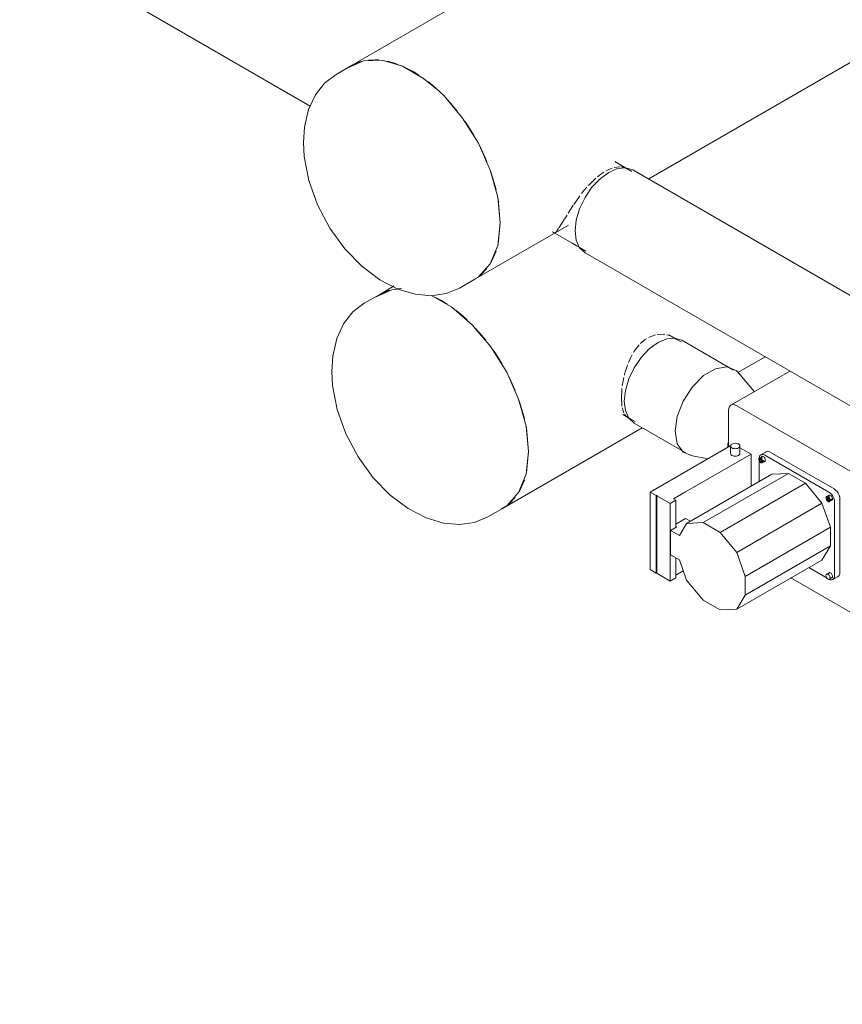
# Model space of a CAD drawing. Header units: metres. Extents: x -54598 to 1827199, y -329446 to -256744.
# Tile 378 of 474: x 222651 to 224072, y -303291 to -301591. Entities that reach past the tile are written whole.
import ezdxf

# ---------------------------------------------------------------- set-up
doc = ezdxf.new("R2010")
doc.units = ezdxf.units.M
doc.layers.add('M-EQPM', color=7, linetype='Continuous', lineweight=20)
doc.layers.add('P-PIPE', color=7, linetype='Continuous', lineweight=20)
doc.styles.add('ISO_1.0', font='isocpeur.ttf')

# ---------------------------------------------------------------- blocks, each defined once
blk = doc.blocks.new('ADSK_СтальСварка_Заглушка_ГОСТ17379-2001 - Исполнение 2-669850-AKS44')
at = {"layer": 'P-PIPE', "color": 1}
for p, q in [((-16376.9, -11424.9), (-16403.4, -11440.3)), ((-16190.4, -11809.2), (-16163.9, -11793.9)), ((-16166, -11795), (-16158, -11790.1))]:
    blk.add_line(p, q, dxfattribs=at)
for points in [[(-16226, -11468.9, 0), (-16252.3, -11447.2, 0), (-16288.6, -11426.3, 0), (-16323.8, -11416, 0), (-16356, -11416.9, 0), (-16383.2, -11429, 0)], [(-16403.4, -11440.3, 0), (-16423.2, -11455.3, 0), (-16439.1, -11475.7, 0), (-16451, -11501.1, 0), (-16458, -11531.5, 0), (-16459.8, -11557.9, 0)], [(-16119.8, -11696.4, 0), (-16124.2, -11652.2, 0), (-16137.1, -11605.6, 0), (-16157.7, -11559.2, 0), (-16184.9, -11515.7, 0), (-16217, -11477.6, 0), (-16224.9, -11470, 0)], [(-16190.4, -11809.2, 0), (-16213.4, -11818.7, 0), (-16239, -11822.4, 0), (-16266.9, -11819.9, 0), (-16296.8, -11810.8, 0), (-16327.8, -11794.7, 0), (-16358.8, -11771.5, 0), (-16388.1, -11741.4, 0), (-16414.3, -11705.5, 0), (-16435.5, -11665.6, 0), (-16450.5, -11623.7, 0), (-16458.4, -11582.3, 0), (-16459.8, -11557.9, 0)], [(-16157.7, -11789.8, 0), (-16137.1, -11767.2, 0), (-16124.2, -11735.5, 0), (-16119.8, -11696.4, 0)]]:
    blk.add_polyline3d(points, dxfattribs=at)
blk = doc.blocks.new('ADSK_СтальСварка_Заглушка_ГОСТ17379-2001 - Исполнение 2-V338-AKS44')
at = {"layer": 'P-PIPE', "color": 5}
for p, q in [((-16328.1, -11820), (-16354.6, -11835.3)), ((-16141.6, -12204.3), (-16115.1, -12189))]:
    blk.add_line(p, q, dxfattribs=at)
for points in [[(-16290.5, -11810.1, 0), (-16307.1, -11812, 0), (-16334.3, -11824.1, 0)], [(-16071, -12091.5, 0), (-16075.3, -12047.3, 0), (-16088.2, -12000.7, 0), (-16108.8, -11954.3, 0), (-16136, -11910.8, 0), (-16168.2, -11872.7, 0), (-16203.4, -11842.3, 0), (-16238.4, -11822, 0)], [(-16354.6, -11835.3, 0), (-16374.3, -11850.4, 0), (-16390.3, -11870.8, 0), (-16402.1, -11896.2, 0), (-16409.2, -11926.6, 0), (-16410.9, -11952.9, 0)], [(-16141.6, -12204.3, 0), (-16164.5, -12213.8, 0), (-16190.1, -12217.5, 0), (-16218.1, -12215, 0), (-16248, -12205.9, 0), (-16279, -12189.8, 0), (-16309.9, -12166.6, 0), (-16339.3, -12136.5, 0), (-16365.4, -12100.6, 0), (-16386.7, -12060.6, 0), (-16401.6, -12018.7, 0), (-16409.6, -11977.4, 0), (-16410.9, -11952.9, 0)], [(-16117.2, -12190.1, 0), (-16108.8, -12184.9, 0), (-16088.2, -12162.3, 0), (-16075.3, -12130.5, 0), (-16071, -12091.5, 0)]]:
    blk.add_polyline3d(points, dxfattribs=at)
blk = doc.blocks.new('TOP S - TOP-S 80_20 DM PN10_400-V398-AKS44')
at = {"layer": 'M-EQPM'}
for p, q in [((-15619.7, -11952.4), (-15721.7, -12011.2)), ((-15485.4, -12142.9), (-15711.7, -12012.2)), ((-15725.8, -12020.4), (-15725.8, -12083.3)), ((-15721.9, -12081), (-15860.9, -12161.2)), ((-15727.2, -12077.9), (-15726, -12074.4)), ((-15727.2, -12084.1), (-15727.2, -12077.9)), ((-15727.2, -12077.9), (-15725.8, -12078.7)), ((-15722.2, -12081.8), (-15722.2, -12094.8)), ((-15707.8, -12076.6), (-15708.3, -12077.9)), ((-15706.2, -12094.8), (-15706.2, -12081.8)), ((-15799.8, -12161.1), (-15686.9, -12095.9)), ((-15686.9, -12095.9), (-15706.3, -12084.8)), ((-15686.9, -12095.9), (-15686.9, -12151.1)), ((-15668.2, -12099.8), (-15672.5, -12102.2)), ((-15660.7, -12091.6), (-15669.9, -12096.9)), ((-15552.6, -12161.2), (-15662.9, -12097.6)), ((-15653.7, -12092.2), (-15543.4, -12155.9)), ((-15672.8, -12103.3), (-15672.8, -12142.9)), ((-15671.8, -12106.6), (-15671.7, -12104.3)), ((-15667.9, -12104.4), (-15671.8, -12106.6)), ((-15670, -12108.9), (-15671.8, -12106.6)), ((-15671.7, -12104.3), (-15667.5, -12101.9)), ((-15671.7, -12104.3), (-15669.9, -12104.2)), ((-15670, -12108.9), (-15666.9, -12107.1)), ((-15668.2, -12108.8), (-15670, -12108.9)), ((-15669.9, -12104.2), (-15668.7, -12103.5)), ((-15669.9, -12104.2), (-15668.2, -12106.4)), ((-15668.2, -12106.4), (-15667.7, -12106.2)), ((-15668.2, -12108.8), (-15664, -12106.3)), ((-15668.2, -12106.4), (-15668.2, -12108.8)), ((-15667.5, -12110.9), (-15663.2, -12108.4)), ((-15798.2, -12215.3), (-15651.1, -12130.4)), ((-15769.4, -12214), (-15622.3, -12129.1)), ((-15651.1, -12130.4), (-15622.3, -12129.1)), ((-15622.3, -12129.1), (-15593.1, -12146)), ((-15324.2, -12123), (-15324.2, -12162.7)), ((-15740.2, -12230.9), (-15593.1, -12146)), ((-15593.1, -12146), (-15564.4, -12180.5)), ((-15336.4, -12150.2), (-15347.7, -12143.6)), ((-15860.9, -12161.2), (-15850.5, -12167.2)), ((-15860.9, -12161.2), (-15860.9, -12295.1)), ((-15850.5, -12167.2), (-15849.8, -12166.8)), ((-15850.5, -12167.2), (-15850.5, -12301.1)), ((-15849.8, -12166.8), (-15849.1, -12167.2)), ((-15849.1, -12167.2), (-15849.8, -12167.6)), ((-15849.8, -12167.6), (-15826.4, -12181.2)), ((-15849.8, -12167.6), (-15849.8, -12301.5)), ((-15820.6, -12173.1), (-15799.8, -12161.1)), ((-15552.3, -12166.7), (-15556.5, -12169.2)), ((-15471.3, -12378), (-15471.3, -12167.4)), ((-15322.8, -12203.5), (-15322.8, -12164.4)), ((-15826.4, -12181.2), (-15816.5, -12175.5)), ((-15826.4, -12181.2), (-15826.4, -12315.1)), ((-15816.5, -12175.5), (-15820.6, -12173.1)), ((-15816.5, -12175.5), (-15816.5, -12221.3)), ((-15711.4, -12265.4), (-15564.4, -12180.5)), ((-15564.4, -12180.5), (-15549.8, -12221.9)), ((-15555.8, -12171.3), (-15551.6, -12168.9)), ((-15555.8, -12171.3), (-15554.1, -12171.1)), ((-15555.7, -12173.7), (-15555.8, -12171.3)), ((-15555.7, -12173.7), (-15551.9, -12171.5)), ((-15553.9, -12175.9), (-15555.7, -12173.7)), ((-15554.1, -12171.1), (-15552.8, -12170.4)), ((-15554.1, -12171.1), (-15552.3, -12173.3)), ((-15553.9, -12175.9), (-15550.7, -12174)), ((-15552.2, -12175.7), (-15553.9, -12175.9)), ((-15552.3, -12173.3), (-15552.2, -12175.7)), ((-15548, -12173.2), (-15552.2, -12175.7)), ((-15551.5, -12177.8), (-15547.3, -12175.4)), ((-15542.7, -12305.8), (-15542.7, -12178.4)), ((-15533.5, -12173.1), (-15533.5, -12300.5)), ((-15370.7, -12199.7), (-15380.2, -12194.2)), ((-15799.8, -12206.9), (-15816.5, -12216.6)), ((-15798.2, -12215.3), (-15810.6, -12236.1)), ((-15791.7, -12211.6), (-15799.8, -12206.9)), ((-15769.4, -12214), (-15798.2, -12215.3)), ((-15740.2, -12230.9), (-15769.4, -12214)), ((-15815, -12221.3), (-15825.7, -12227.4)), ((-15825.7, -12227.4), (-15810.6, -12236.1)), ((-15825.7, -12227.4), (-15825.7, -12269.6)), ((-15816.5, -12220.5), (-15815, -12221.3)), ((-15711.4, -12265.4), (-15740.2, -12230.9)), ((-15549.8, -12221.9), (-15696.8, -12306.8)), ((-15549.8, -12221.9), (-15549.8, -12254.1)), ((-15461.4, -12302.6), (-15461.4, -12231.4)), ((-15461.4, -12231.4), (-15450.1, -12237.9)), ((-15450.1, -12237.9), (-15450.1, -12309.1)), ((-15810.6, -12278.3), (-15825.7, -12269.6)), ((-15696.8, -12306.8), (-15711.4, -12265.4)), ((-15696.8, -12339.1), (-15549.8, -12254.1)), ((-15549.8, -12254.1), (-15564.4, -12278.6)), ((-15420.3, -12263.4), (-15410.7, -12269)), ((-15816.5, -12274.9), (-15816.5, -12309.4)), ((-15810.6, -12278.3), (-15798.2, -12313.5)), ((-15711.4, -12363.6), (-15564.4, -12278.6)), ((-15850.5, -12301.1), (-15860.9, -12295.1)), ((-15849.8, -12300.7), (-15850.5, -12301.1)), ((-15826.4, -12315.1), (-15849.8, -12301.5)), ((-15803.9, -12297.3), (-15816.5, -12304.6)), ((-15586.9, -12291.7), (-15555.7, -12309.7)), ((-15552.3, -12300.6), (-15556.5, -12303.1)), ((-15553.2, -12304), (-15553.3, -12302.9)), ((-15450.1, -12309.1), (-15461.4, -12302.6)), ((-15816.5, -12309.4), (-15826.4, -12315.1)), ((-15798.2, -12313.5), (-15769.4, -12348)), ((-15696.8, -12339.1), (-15696.8, -12306.8)), ((-15618, -12309.6), (-15485.4, -12386.2)), ((-15551.5, -12311.7), (-15547.3, -12309.3)), ((-15545.6, -12312.2), (-15536.4, -12306.9)), ((-15447.7, -12316.8), (-15436.4, -12323.4)), ((-15386.4, -12318.4), (-15379, -12313.7)), ((-15475.4, -12387.2), (-15368.6, -12325.5)), ((-15769.4, -12348), (-15740.2, -12364.8)), ((-15711.4, -12363.6), (-15696.8, -12339.1)), ((-15740.2, -12364.8), (-15711.4, -12363.6))]:
    blk.add_line(p, q, dxfattribs=at)
for points in [[(-15711.7, -12012.2, 0), (-15715.3, -12010.7, 0), (-15718.8, -12010.3, 0), (-15721.7, -12011.2, 0), (-15723.9, -12013.3, 0), (-15725.3, -12016.4, 0), (-15725.8, -12020.4, 0)], [(-15708.6, -12078.5, 0), (-15710.2, -12077.8, 0), (-15712.2, -12077.3, 0), (-15714.2, -12077.1, 0), (-15716.3, -12077.3, 0), (-15718.2, -12077.8, 0), (-15719.9, -12078.5, 0), (-15721.2, -12079.4, 0), (-15722, -12080.6, 0), (-15722.2, -12081.8, 0), (-15722, -12082.9, 0), (-15721.2, -12084.1, 0), (-15719.9, -12085, 0)], [(-15719.9, -12085, 0), (-15718.2, -12085.8, 0), (-15716.3, -12086.2, 0), (-15714.2, -12086.4, 0), (-15712.2, -12086.2, 0), (-15710.2, -12085.8, 0), (-15708.6, -12085, 0), (-15707.3, -12084.1, 0), (-15706.5, -12082.9, 0), (-15706.2, -12081.8, 0), (-15706.5, -12080.6, 0), (-15707.3, -12079.4, 0), (-15708.6, -12078.5, 0)], [(-15719.9, -12098.1, 0), (-15721.2, -12097.1, 0), (-15722, -12096, 0), (-15722.2, -12094.8, 0), (-15722, -12093.6, 0)], [(-15706.5, -12093.6, 0), (-15706.2, -12094.8, 0), (-15706.5, -12096, 0), (-15707.3, -12097.1, 0), (-15708.6, -12098.1, 0), (-15710.2, -12098.8, 0), (-15712.2, -12099.3, 0), (-15714.2, -12099.4, 0), (-15716.3, -12099.3, 0), (-15718.2, -12098.8, 0), (-15719.9, -12098.1, 0)], [(-15662.9, -12097.6, 0), (-15665.5, -12096.5, 0), (-15667.8, -12096.2, 0), (-15669.9, -12096.9, 0), (-15671.5, -12098.3, 0), (-15672.5, -12100.5, 0), (-15672.8, -12103.3, 0)], [(-15669.3, -12102, 0), (-15669.1, -12101.1, 0), (-15668.8, -12100.3, 0), (-15668.2, -12099.8, 0), (-15667.5, -12099.5, 0), (-15666.6, -12099.6, 0), (-15665.7, -12100, 0), (-15664.8, -12100.7, 0), (-15664, -12101.6, 0), (-15663.2, -12102.6, 0), (-15662.7, -12103.8, 0), (-15662.3, -12105, 0), (-15662.2, -12106.1, 0)], [(-15662.3, -12093, 0), (-15660.7, -12091.6, 0), (-15658.7, -12090.9, 0), (-15656.3, -12091.2, 0), (-15653.7, -12092.2, 0)], [(-15666.4, -12108.6, 0), (-15666.6, -12107.5, 0), (-15666.9, -12106.3, 0), (-15667.5, -12105.1, 0), (-15668.2, -12104, 0), (-15669.1, -12103.1, 0), (-15670, -12102.5, 0), (-15670.9, -12102.1, 0), (-15671.7, -12102, 0), (-15672.5, -12102.2, 0), (-15673, -12102.7, 0), (-15673.4, -12103.5, 0), (-15673.5, -12104.5, 0)], [(-15673.5, -12104.5, 0), (-15673.4, -12105.6, 0), (-15673, -12106.8, 0), (-15672.5, -12108, 0), (-15671.7, -12109.1, 0), (-15670.9, -12110, 0), (-15670, -12110.6, 0), (-15669.1, -12111, 0), (-15668.2, -12111.1, 0), (-15667.5, -12110.9, 0), (-15666.9, -12110.3, 0), (-15666.6, -12109.6, 0), (-15666.4, -12108.6, 0)], [(-15662.2, -12106.1, 0), (-15662.3, -12107.1, 0), (-15662.7, -12107.9, 0), (-15663.2, -12108.4, 0), (-15664, -12108.6, 0), (-15664.8, -12108.6, 0), (-15665.7, -12108.2, 0), (-15666.6, -12107.5, 0)], [(-15471.3, -12167.4, 0), (-15471.8, -12162.9, 0), (-15473.2, -12158.1, 0), (-15475.4, -12153.4, 0), (-15478.3, -12149.1, 0), (-15481.8, -12145.5, 0), (-15485.4, -12142.9, 0)], [(-15461.4, -12231.4, 0), (-15452.9, -12211.1, 0), (-15441.8, -12191.8, 0), (-15428.4, -12174.3, 0), (-15413.5, -12159.7, 0), (-15397.7, -12148.6, 0)], [(-15397.7, -12148.6, 0), (-15382, -12141.6, 0), (-15367.1, -12139, 0), (-15353.7, -12140.9, 0), (-15342.5, -12147.4, 0)], [(-15322.8, -12164.4, 0), (-15331.2, -12153.9, 0), (-15342.4, -12147.5, 0), (-15355.8, -12145.5, 0), (-15370.7, -12148.1, 0), (-15386.4, -12155.1, 0)], [(-15553.3, -12169, 0), (-15553.2, -12168, 0), (-15552.8, -12167.2, 0), (-15552.3, -12166.7, 0), (-15551.5, -12166.5, 0), (-15550.7, -12166.6, 0), (-15549.8, -12167, 0), (-15548.8, -12167.6, 0), (-15548, -12168.5, 0), (-15547.3, -12169.6, 0), (-15546.7, -12170.8, 0), (-15546.3, -12172, 0), (-15546.2, -12173.1, 0)], [(-15542.7, -12178.4, 0), (-15543, -12175.2, 0), (-15544, -12171.9, 0), (-15545.6, -12168.6, 0), (-15547.6, -12165.6, 0), (-15550, -12163.1, 0), (-15552.6, -12161.2, 0)], [(-15543.4, -12155.9, 0), (-15540.8, -12157.8, 0), (-15538.4, -12160.3, 0), (-15536.4, -12163.3, 0), (-15534.8, -12166.6, 0), (-15533.8, -12169.9, 0), (-15533.5, -12173.1, 0)], [(-15386.4, -12155.1, 0), (-15402.1, -12166.2, 0), (-15417.1, -12180.9, 0), (-15430.4, -12198.3, 0), (-15441.6, -12217.6, 0), (-15450.1, -12237.9, 0)], [(-15363.4, -12165.9, 0), (-15364.9, -12166.5, 0), (-15366.2, -12166.7, 0), (-15367.4, -12166.3, 0), (-15368.3, -12165.5, 0), (-15368.9, -12164.2, 0), (-15369.1, -12162.6, 0), (-15368.9, -12160.8, 0), (-15368.3, -12158.9, 0), (-15367.4, -12157.1, 0), (-15366.2, -12155.3, 0), (-15364.9, -12153.9, 0), (-15363.4, -12152.8, 0)], [(-15363.4, -12152.8, 0), (-15362, -12152.2, 0), (-15360.6, -12152.1, 0), (-15359.4, -12152.4, 0), (-15358.5, -12153.3, 0), (-15358, -12154.5, 0), (-15357.8, -12156.1, 0), (-15358, -12157.9, 0), (-15358.5, -12159.8, 0), (-15359.4, -12161.7, 0), (-15360.6, -12163.4, 0), (-15362, -12164.8, 0), (-15363.4, -12165.9, 0)], [(-15550.5, -12175.5, 0), (-15550.6, -12174.4, 0), (-15550.9, -12173.2, 0), (-15551.5, -12172, 0), (-15552.2, -12171, 0), (-15553.1, -12170.1, 0), (-15554, -12169.4, 0), (-15554.9, -12169, 0), (-15555.8, -12168.9, 0), (-15556.5, -12169.2, 0), (-15557.1, -12169.7, 0), (-15557.4, -12170.5, 0), (-15557.5, -12171.4, 0)], [(-15557.5, -12171.4, 0), (-15557.4, -12172.6, 0), (-15557.1, -12173.8, 0), (-15556.5, -12174.9, 0), (-15555.8, -12176, 0), (-15554.9, -12176.9, 0), (-15554, -12177.6, 0), (-15553.1, -12178, 0), (-15552.2, -12178, 0), (-15551.5, -12177.8, 0), (-15550.9, -12177.3, 0), (-15550.6, -12176.5, 0), (-15550.5, -12175.5, 0)], [(-15546.2, -12173.1, 0), (-15546.3, -12174.1, 0), (-15546.7, -12174.8, 0), (-15547.3, -12175.4, 0), (-15548, -12175.6, 0), (-15548.8, -12175.5, 0), (-15549.8, -12175.1, 0), (-15550.7, -12174.5, 0)], [(-15393.8, -12297.5, 0), (-15405.4, -12300.5, 0), (-15421.4, -12297.4, 0), (-15432.1, -12285, 0), (-15435.9, -12265.3, 0), (-15432.1, -12241.3, 0), (-15421.4, -12216.6, 0), (-15405.4, -12194.9, 0), (-15386.4, -12179.6, 0)], [(-15384.3, -12184.1, 0), (-15402.2, -12198.5, 0), (-15417.3, -12218.9, 0), (-15427.4, -12242.3, 0), (-15431, -12264.9, 0), (-15427.4, -12283.5, 0), (-15417.3, -12295.2, 0), (-15402.2, -12298.1, 0), (-15394.6, -12296.5, 0)], [(-15409.4, -12192.5, 0), (-15410.9, -12193.1, 0), (-15412.2, -12193.2, 0), (-15413.4, -12192.9, 0), (-15414.3, -12192, 0), (-15414.9, -12190.8, 0), (-15415.1, -12189.2, 0), (-15414.9, -12187.4, 0), (-15414.3, -12185.5, 0), (-15413.4, -12183.6, 0), (-15412.2, -12181.9, 0), (-15410.9, -12180.5, 0), (-15409.4, -12179.4, 0)], [(-15409.4, -12179.4, 0), (-15408, -12178.8, 0), (-15406.6, -12178.6, 0), (-15405.4, -12179, 0), (-15404.5, -12179.8, 0), (-15404, -12181.1, 0), (-15403.8, -12182.7, 0), (-15404, -12184.5, 0), (-15404.5, -12186.4, 0), (-15405.4, -12188.2, 0), (-15406.6, -12190, 0), (-15408, -12191.4, 0), (-15409.4, -12192.5, 0)], [(-15386.4, -12179.6, 0), (-15367.5, -12173, 0), (-15351.4, -12176.1, 0), (-15340.7, -12188.5, 0), (-15337.5, -12199.9, 0)], [(-15338.8, -12199.7, 0), (-15341.2, -12192.5, 0), (-15351.3, -12180.8, 0), (-15366.4, -12177.9, 0), (-15384.3, -12184.1, 0)], [(-15330.9, -12184.7, 0), (-15332.4, -12185.3, 0), (-15333.7, -12185.4, 0), (-15334.9, -12185.1, 0), (-15335.8, -12184.2, 0), (-15336.4, -12183, 0), (-15336.5, -12181.4, 0), (-15336.4, -12179.6, 0), (-15335.8, -12177.7, 0), (-15334.9, -12175.8, 0), (-15333.7, -12174.1, 0), (-15332.4, -12172.7, 0), (-15330.9, -12171.6, 0)], [(-15330.9, -12171.6, 0), (-15329.4, -12171, 0), (-15328.1, -12170.9, 0), (-15326.9, -12171.2, 0), (-15326, -12172.1, 0), (-15325.4, -12173.3, 0), (-15325.2, -12174.9, 0), (-15325.4, -12176.7, 0), (-15326, -12178.6, 0), (-15326.9, -12180.5, 0), (-15328.1, -12182.2, 0), (-15329.4, -12183.6, 0), (-15330.9, -12184.7, 0)], [(-15441.9, -12248.8, 0), (-15443.4, -12249.4, 0), (-15444.8, -12249.6, 0), (-15445.9, -12249.2, 0), (-15446.8, -12248.4, 0), (-15447.4, -12247.1, 0), (-15447.6, -12245.5, 0), (-15447.4, -12243.7, 0), (-15446.8, -12241.8, 0), (-15445.9, -12240, 0), (-15444.8, -12238.2, 0), (-15443.4, -12236.8, 0), (-15441.9, -12235.7, 0)], [(-15441.9, -12235.7, 0), (-15440.5, -12235.1, 0), (-15439.1, -12235, 0), (-15437.9, -12235.3, 0), (-15437, -12236.2, 0), (-15436.5, -12237.4, 0), (-15436.3, -12239, 0), (-15436.5, -12240.8, 0), (-15437, -12242.7, 0), (-15437.9, -12244.6, 0), (-15439.1, -12246.3, 0), (-15440.5, -12247.7, 0), (-15441.9, -12248.8, 0)], [(-15550.5, -12309.4, 0), (-15550.6, -12308.3, 0), (-15550.9, -12307.1, 0), (-15551.5, -12306, 0), (-15552.2, -12304.9, 0), (-15553.1, -12304, 0), (-15554, -12303.3, 0), (-15554.9, -12302.9, 0), (-15555.8, -12302.8, 0), (-15556.5, -12303.1, 0), (-15557.1, -12303.6, 0), (-15557.4, -12304.4, 0), (-15557.5, -12305.4, 0)], [(-15553.3, -12302.9, 0), (-15553.2, -12301.9, 0), (-15552.8, -12301.1, 0), (-15552.3, -12300.6, 0), (-15551.5, -12300.4, 0), (-15550.7, -12300.5, 0), (-15549.8, -12300.9, 0), (-15548.8, -12301.5, 0), (-15548, -12302.4, 0), (-15547.3, -12303.5, 0), (-15546.7, -12304.7, 0), (-15546.3, -12305.9, 0), (-15546.2, -12307, 0)], [(-15533.5, -12300.5, 0), (-15533.8, -12303.2, 0), (-15534.8, -12305.4, 0), (-15536.4, -12306.9, 0), (-15538.4, -12307.5, 0)], [(-15441.8, -12319.5, 0), (-15452.9, -12313.1, 0), (-15461.4, -12302.6, 0)], [(-15441.9, -12301.9, 0), (-15443.4, -12302.5, 0), (-15444.8, -12302.7, 0), (-15445.9, -12302.3, 0), (-15446.8, -12301.5, 0), (-15447.4, -12300.2, 0), (-15447.6, -12298.7, 0), (-15447.4, -12296.9, 0), (-15446.8, -12294.9, 0), (-15445.9, -12293.1, 0), (-15444.8, -12291.4, 0), (-15443.4, -12289.9, 0), (-15441.9, -12288.9, 0)], [(-15441.9, -12288.9, 0), (-15440.5, -12288.2, 0), (-15439.1, -12288.1, 0), (-15437.9, -12288.5, 0), (-15437, -12289.3, 0), (-15436.5, -12290.5, 0), (-15436.3, -12292.1, 0), (-15436.5, -12293.9, 0), (-15437, -12295.8, 0), (-15437.9, -12297.7, 0), (-15439.1, -12299.4, 0), (-15440.5, -12300.9, 0), (-15441.9, -12301.9, 0)], [(-15557.5, -12305.4, 0), (-15557.4, -12306.5, 0), (-15557.1, -12307.7, 0), (-15556.5, -12308.8, 0), (-15555.8, -12309.9, 0), (-15554.9, -12310.8, 0), (-15554, -12311.5, 0), (-15553.1, -12311.9, 0), (-15552.2, -12312, 0), (-15551.5, -12311.7, 0), (-15550.9, -12311.2, 0), (-15550.6, -12310.4, 0), (-15550.5, -12309.4, 0)], [(-15552.6, -12311.5, 0), (-15550, -12312.6, 0), (-15547.6, -12312.8, 0), (-15545.6, -12312.2, 0), (-15544, -12310.7, 0), (-15543, -12308.5, 0), (-15542.7, -12305.8, 0)], [(-15546.2, -12307, 0), (-15546.3, -12308, 0), (-15546.7, -12308.8, 0), (-15547.3, -12309.3, 0), (-15548, -12309.5, 0), (-15548.8, -12309.4, 0), (-15549.8, -12309, 0), (-15550.7, -12308.4, 0)], [(-15450.1, -12309.1, 0), (-15441.6, -12319.7, 0), (-15430.4, -12326.1, 0), (-15417.1, -12328, 0), (-15402.1, -12325.5, 0), (-15386.4, -12318.4, 0)], [(-15409.4, -12320.7, 0), (-15410.9, -12321.3, 0), (-15412.2, -12321.5, 0), (-15413.4, -12321.1, 0), (-15414.3, -12320.3, 0), (-15414.9, -12319, 0), (-15415.1, -12317.4, 0), (-15414.9, -12315.6, 0), (-15414.3, -12313.7, 0), (-15413.4, -12311.9, 0), (-15412.2, -12310.1, 0), (-15410.9, -12308.7, 0), (-15409.4, -12307.6, 0)], [(-15409.4, -12307.6, 0), (-15408, -12307, 0), (-15406.6, -12306.9, 0), (-15405.4, -12307.2, 0), (-15404.5, -12308.1, 0), (-15404, -12309.3, 0), (-15403.8, -12310.9, 0), (-15404, -12312.7, 0), (-15404.5, -12314.6, 0), (-15405.4, -12316.5, 0), (-15406.6, -12318.2, 0), (-15408, -12319.6, 0), (-15409.4, -12320.7, 0)], [(-15485.4, -12386.2, 0), (-15481.8, -12387.7, 0), (-15478.3, -12388.1, 0), (-15475.4, -12387.2, 0), (-15473.2, -12385.1, 0), (-15471.8, -12382, 0), (-15471.3, -12378, 0)]]:
    blk.add_polyline3d(points, dxfattribs=at)
blk = doc.blocks.new('ADSK_СтальСварка_Врезка - Врезка стальная-737255-AKS44')
at = {"layer": 'P-PIPE', "color": 1}
for p, q in [((-15916.2, -11594.2), (-15921.9, -11590.8)), ((-15892.5, -11607.8), (-15916.2, -11594.2)), ((-16029.6, -11712.3), (-15995.7, -11731.9)), ((-15995.7, -11731.9), (-15972, -11745.5))]:
    blk.add_line(p, q, dxfattribs=at)
blk = doc.blocks.new('ADSK_СтальСварка_Врезка - Врезка стальная-733620-AKS44')
at = {"layer": 'P-PIPE', "color": 5}
for p, q in [((-15814.8, -11897.7), (-15828.7, -11889.6)), ((-15807.7, -11901.7), (-15814.8, -11897.7)), ((-15908.2, -12027.3), (-15894.3, -12035.3)), ((-15894.3, -12035.3), (-15887.2, -12039.4))]:
    blk.add_line(p, q, dxfattribs=at)
blk = doc.blocks.new('ADSK_СтальСварка_Переход_ГОСТ17378-2001 - Исполнение 1_Неоцинкованные-733613-AKS44')
at = {"layer": 'P-PIPE', "color": 5}
for p, q in [((-15681, -11988), (-15708.7, -11955.5)), ((-15791.1, -12098.3), (-15761.4, -12103.8))]:
    blk.add_line(p, q, dxfattribs=at)
for points in [[(-15817.9, -12056.4, 0), (-15814.3, -12030.8, 0), (-15803.9, -12004.2, 0), (-15788.1, -11979.7, 0), (-15768.7, -11960.3, 0), (-15748, -11948.4, 0), (-15728.6, -11945.3, 0), (-15712.8, -11951.5, 0), (-15707, -11957.6, 0)], [(-15788.1, -12098.7, 0), (-15803.9, -12092.5, 0), (-15814.3, -12077.8, 0), (-15817.9, -12056.4, 0)]]:
    blk.add_polyline3d(points, dxfattribs=at)
blk = doc.blocks.new('fadffsaf')
at = {"layer": 'P-PIPE', "color": 1}
for p, q in [((460950.2, 86468.5), (458272.7, 84922.6)), ((456129.9, 86048.7), (458201.7, 84852.5)), ((458786.3, 84727.2), (460873.3, 85932.1)), ((458379.2, 84912.1), (458369.3, 84917.4)), ((458389.1, 84905.9), (458379.2, 84912.1)), ((458747.9, 84745.1), (458727.7, 84756.7)), ((460664.3, 83642.1), (458758.7, 84742.3)), ((458656.9, 84682.7), (458665.2, 84694.8)), ((458665.5, 84695.2), (458667.2, 84697.5)), ((458637.5, 84652.1), (458640.4, 84656.6)), ((458485.7, 84553.7), (458647.7, 84647.2)), ((458620, 84635.3), (458623.4, 84633.4)), ((458626.3, 84635.8), (458627.1, 84636.7)), ((458676.2, 84599.4), (460581.8, 83499.2)), ((458482.3, 84551.8), (458489.1, 84555.8))]:
    blk.add_line(p, q, dxfattribs=at)
at = {"layer": 'P-PIPE', "color": 5}
for p, q in [((458346.8, 84542.1), (458321.6, 84527.5)), ((458357.8, 84537.5), (458351.3, 84537)), ((458428.1, 84517), (458418.2, 84522.3)), ((458438, 84510.9), (458428.1, 84517)), ((458829.5, 84453), (458820.9, 84458)), ((458932.5, 84397), (458843.4, 84448.4)), ((458939.8, 84392.5), (458987.1, 84419.9)), ((458741.4, 84320.3), (458750, 84315.3)), ((458744.4, 84320.9), (458746, 84318.7)), ((458760.9, 84305.5), (458850, 84254.1)), ((458534.6, 84158.6), (458775, 84297.4)), ((458531.1, 84156.7), (458537.9, 84160.7))]:
    blk.add_line(p, q, dxfattribs=at)
at = {"layer": 'P-PIPE', "color": 1}
for points in [[(458289.7, 84929.7, 0), (458285.3, 84928.3, 0), (458267.8, 84919.5, 0)], [(458320.1, 84932.2, 0), (458313.9, 84932.6, 0), (458302.4, 84932.1, 0)], [(458353.8, 84924.2, 0), (458345.7, 84927.1, 0), (458334.7, 84930, 0)], [(458424.7, 84877.7, 0), (458412.7, 84888.4, 0), (458404.6, 84894.9, 0)], [(458456, 84843.4, 0), (458444.6, 84857.1, 0), (458438.3, 84864, 0)], [(458484.3, 84802.1, 0), (458473.1, 84819.9, 0), (458468.8, 84826.3, 0)], [(458506.9, 84756.7, 0), (458497, 84778.6, 0), (458494.4, 84783.7, 0)], [(458712.6, 84740.8, 0), (458716, 84742.5, 0), (458723.3, 84745.4, 0)], [(458717.4, 84738.2, 0), (458732.5, 84744.7, 0), (458746.6, 84746.1, 0), (458758.7, 84742.3, 0)], [(458726.3, 84746.3, 0), (458735.7, 84747.8, 0), (458737, 84747.8, 0)], [(458738.6, 84747.7, 0), (458743.7, 84746.8, 0), (458745.8, 84746.1, 0)], [(458522.6, 84708.5, 0), (458514.9, 84735.3, 0), (458513.7, 84738.8, 0)], [(458659.1, 84637.2, 0), (458661.1, 84655.8, 0), (458666.9, 84675.4, 0), (458676.2, 84694.7, 0), (458688.2, 84712.4, 0), (458702.3, 84727.2, 0), (458717.4, 84738.2, 0)], [(458681.7, 84715.3, 0), (458684.2, 84718, 0), (458694.6, 84728, 0)], [(458697.8, 84730.7, 0), (458705.3, 84736.3, 0), (458708.7, 84738.5, 0)], [(458670.3, 84701.6, 0), (458674.3, 84706.8, 0), (458679.5, 84712.9, 0)], [(458529.8, 84651.2, 0), (458526.1, 84692.1, 0), (458525.7, 84693.8, 0)], [(458647.3, 84667.8, 0), (458649.5, 84671.3, 0), (458655.9, 84681.3, 0)], [(458640.9, 84657.5, 0), (458643, 84660.9, 0), (458645.1, 84664.3, 0)], [(458525.7, 84613.3, 0), (458526.1, 84614.7, 0), (458529.8, 84651.2, 0)], [(458627.5, 84637.2, 0), (458629.2, 84639.4, 0), (458630.5, 84641.3, 0)], [(458631.2, 84642.4, 0), (458632.9, 84644.8, 0), (458637.5, 84652.1, 0)], [(458623.4, 84633.4, 0), (458624.3, 84633.8, 0), (458625.6, 84635, 0)], [(458676.2, 84599.4, 0), (458666.9, 84608, 0), (458661.1, 84620.9, 0), (458659.1, 84637.2, 0)], [(458514.4, 84583.4, 0), (458514.9, 84584.3, 0), (458522.6, 84602.2, 0)], [(458493.2, 84558.7, 0), (458497, 84561.7, 0), (458506.9, 84572.2, 0)]]:
    blk.add_polyline3d(points, dxfattribs=at)
at = {"layer": 'P-PIPE', "color": 5}
for points in [[(458338.5, 84534.6, 0), (458334.2, 84533.2, 0), (458316.7, 84524.4, 0)], [(458472.5, 84483.5, 0), (458461.6, 84493.3, 0), (458453.5, 84499.8, 0)], [(458504.9, 84448.3, 0), (458493.4, 84462, 0), (458487.2, 84468.9, 0)], [(458786.2, 84453.3, 0), (458789.6, 84454.9, 0), (458798, 84457.7, 0)], [(458800.6, 84458.2, 0), (458811.6, 84458.6, 0), (458813.8, 84458.4, 0)], [(458802.2, 84444.3, 0), (458817.3, 84450.8, 0), (458831.4, 84452.2, 0), (458843.4, 84448.4, 0)], [(458817.3, 84457.7, 0), (458822.2, 84456.3, 0), (458829.5, 84453, 0)], [(458743.9, 84343.3, 0), (458745.8, 84361.9, 0), (458751.7, 84381.5, 0), (458760.9, 84400.8, 0), (458773, 84418.5, 0), (458787.1, 84433.3, 0), (458802.2, 84444.3, 0)], [(458759.8, 84427.2, 0), (458761.3, 84429.6, 0), (458769.6, 84440.3, 0)], [(458771.7, 84442.5, 0), (458779.1, 84448.9, 0), (458782.4, 84451.1, 0)], [(458533.1, 84407, 0), (458522, 84424.8, 0), (458517.6, 84431.2, 0)], [(458751.1, 84409.8, 0), (458754.4, 84417.2, 0), (458757.5, 84423.2, 0)], [(458746.5, 84397, 0), (458748.8, 84403.7, 0), (458749.5, 84405.8, 0)], [(458555.7, 84361.6, 0), (458545.8, 84383.5, 0), (458543.5, 84388.2, 0)], [(458740.5, 84369.6, 0), (458741.4, 84375.2, 0), (458743.2, 84384.3, 0)], [(458744.1, 84388, 0), (458744.4, 84389.5, 0), (458746.3, 84396, 0)], [(458738.9, 84348.6, 0), (458739.5, 84361.4, 0), (458739.9, 84364.9, 0)], [(458571.5, 84313.4, 0), (458563.8, 84340.2, 0), (458562.6, 84343.7, 0)], [(458738.9, 84348.6, 0), (458739.5, 84337.3, 0), (458739.9, 84334.8, 0)], [(458760.9, 84305.5, 0), (458751.7, 84314.1, 0), (458745.8, 84327, 0), (458743.9, 84343.3, 0)], [(458740.5, 84331.5, 0), (458741.4, 84328, 0), (458743.2, 84323.3, 0)], [(458746.3, 84318.4, 0), (458748.8, 84316.1, 0), (458750, 84315.3, 0)], [(458578.7, 84256.1, 0), (458574.9, 84297, 0), (458574.6, 84298.7, 0)], [(458574.6, 84218.2, 0), (458574.9, 84219.6, 0), (458578.7, 84256.1, 0)], [(458562.6, 84187.1, 0), (458563.8, 84189.3, 0), (458571.5, 84207.1, 0)], [(458542.1, 84163.6, 0), (458545.8, 84166.6, 0), (458555.7, 84177.1, 0)]]:
    blk.add_polyline3d(points, dxfattribs=at)
at = {"layer": 'M-EQPM'}
blk.add_blockref('TOP S - TOP-S 80_20 DM PN10_400-V398-AKS44', (474649.7, 96347.6), dxfattribs=at)
at = {"layer": 'P-PIPE', "color": 1}
for name in ['ADSK_СтальСварка_Заглушка_ГОСТ17379-2001 - Исполнение 2-669850-AKS44', 'ADSK_СтальСварка_Врезка - Врезка стальная-737255-AKS44']:
    blk.add_blockref(name, (474649.7, 96347.6), dxfattribs=at)
at = {"layer": 'P-PIPE', "color": 5}
for name in ['ADSK_СтальСварка_Заглушка_ГОСТ17379-2001 - Исполнение 2-V338-AKS44', 'ADSK_СтальСварка_Врезка - Врезка стальная-733620-AKS44', 'ADSK_СтальСварка_Переход_ГОСТ17378-2001 - Исполнение 1_Неоцинкованные-733613-AKS44']:
    blk.add_blockref(name, (474649.7, 96347.6), dxfattribs=at)

msp = doc.modelspace()

# ---------------------------------------------------------------- block references
at = {"color": 5, "lineweight": 30}
msp.add_blockref('fadffsaf', (-235048.8, -386593), dxfattribs=at)

# ---------------------------------------------------------------- texts
at = {"insert": (-31447.3, -294346.1), "char_height": 296.352, "width": 15926.819, "attachment_point": 1, "style": 'ISO_1.0'}
msp.add_mtext('\\pi6266.79412;ОБЩИЕ УКАЗАНИЯ.\\P\\pi7963.40932;\\P\\pi0; Данный   рабочий  проект выполнен согласно   задания   на  проектирование.\\PКотельная блочная  {\\C7;1100Гн} предназначена для снабжения теплом .\\P Расчетная температура наружного воздуха tнар.= -14°С.\\P Котельная блочная транспортабельная автоматизированная  {\\C7;1100Гн} производительностью 1.200 МВт смонтирована на прочной раме и поставляется в 100% заводской готовности.\\P Теплоснабжение осуществляется по открытой схеме по температурному графику 90-70°С (2-х трубная система).\\P Котельная комплектуется 2 водогрейными  автоматизированными  котлами  {\\fISOCPEUR|b0|i0|c238|p34;1} котел {\\C0;КВа-0,58\\C7;Гн}.  Котел  оборудован газовыми  горелками.\\PРасход газа на {\\fISOCPEUR|b0|i0|c238|p34;1} котел  {\\C0;КВа-0,46\\C7;Гн}.        -56.8 м3/ч.\\P Внутри блочной котельной располагаются водоподготовительная система, сетевые циркуляционные насосы,  а также электрооборудование, КИП и А (щиты управления, входные распределительные устройства, пульты управления и другое вспомогательное оборудование.\\P Дымовые трубы  поставляются  заводом-изготовителем.\\P Котельная  II  степени  огнестойкости.', dxfattribs=at)

doc.saveas('drawing.dxf')
